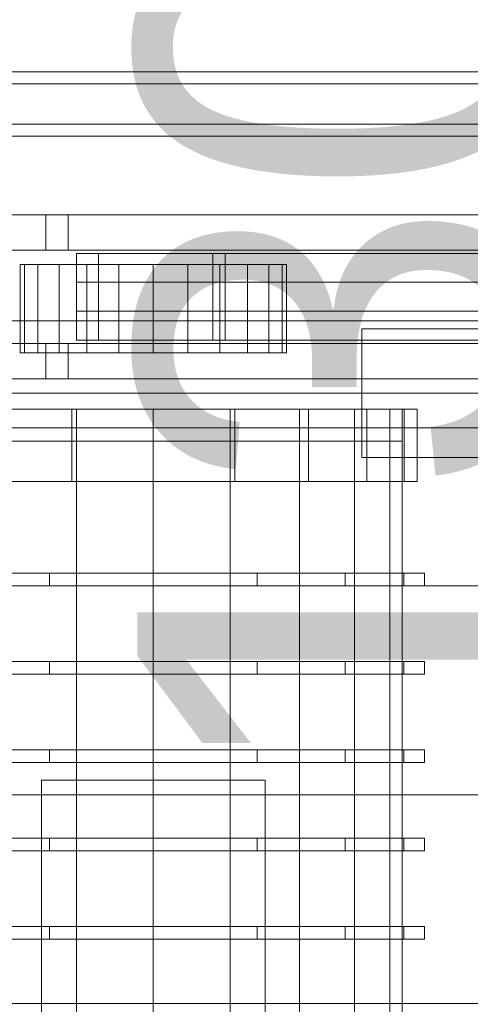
# Model space of a CAD drawing. Header units: millimetres. Extents: x -3490 to 61924, y -72580 to 6847.
# Tile 451 of 656: x 8685 to 8966, y -18130 to -17518. Entities that reach past the tile are written whole.
import ezdxf

# ---------------------------------------------------------------- set-up
doc = ezdxf.new("R2010")
doc.units = ezdxf.units.MM
for name, color, linetype, lineweight in [('COTAS_O', 1, 'Continuous', 0), ('superior_C01', 7, 'Continuous', 0), ('superior_mezcladora', 7, 'Continuous', 0)]:
    doc.layers.add(name, color=color, linetype=linetype, lineweight=lineweight)
doc.dimstyles.new('R19_100', dxfattribs={"dimtxt": 250, "dimasz": 150, "dimexe": 150, "dimexo": 80, "dimgap": 100, "dimtad": 1, "dimtih": 1, "dimtoh": 1, "dimdsep": 46, "dimcen": 0.09, "dimadec": 0, "dimazin": 0, "dimtfac": 1, "dimtdec": 4, "dimtofl": 0, "dimtmove": 0, "dimatfit": 3, "dimfxl": 1, "dimtolj": 1, "dimtzin": 0, "dimarcsym": 0})

# ---------------------------------------------------------------- blocks, each defined once
blk = doc.blocks.new('DIM_R29_45')
at = {"layer": 'COTAS_O'}
for p, q in [((9108.38, -17350), (9063.38, -17500)), ((9808.38, -17350), (9108.38, -17350)), ((9108.38, -18650), (9108.38, -17350)), ((9108.38, -17350), (9153.38, -17500)), ((9108.38, -18650), (9063.38, -18500)), ((9108.38, -18650), (9153.38, -18500)), ((9808.38, -18650), (9108.38, -18650))]:
    blk.add_line(p, q, dxfattribs=at)
blk.add_text('1300 O', height=250, rotation=90, dxfattribs=at).set_placement((9008.38, -18000))

msp = doc.modelspace()

# ---------------------------------------------------------------- linework, layer by layer
at = {"layer": 'superior_C01'}
for p, q in [((9528.163, -17550), (8372.601, -17550)), ((8383.386, -17550), (9538.948, -17550)), ((9605.003, -17550), (8449.442, -17550)), ((8462.923, -17550), (9618.484, -17550)), ((9526.231, -17557.5), (8448.858, -17557.5)), ((8463.506, -17557.5), (9540.879, -17557.5)), ((8448.858, -17582.5), (9526.231, -17582.5)), ((8463.506, -17582.5), (9540.879, -17582.5)), ((8372.601, -17590), (9528.163, -17590)), ((8383.386, -17590), (9538.948, -17590)), ((8449.442, -17590), (9605.003, -17590)), ((8462.923, -17590), (9618.484, -17590)), ((1103.221, -17750), (10242.208, -17750)), ((10243.564, -17750), (1104.577, -17750)), ((8578.496, -17771.702), (9012.039, -17771.702)), ((9013.647, -17771.702), (8580.104, -17771.702)), ((8596.941, -17870), (9030.483, -17870)), ((9032.091, -17870), (8598.549, -17870)), ((8596.941, -18000), (9030.483, -18000)), ((9032.091, -18000), (8598.549, -18000)), ((8596.941, -18130), (9030.483, -18130)), ((9032.091, -18130), (8598.549, -18130))]:
    msp.add_line(p, q, dxfattribs=at)
at = {"layer": 'superior_mezcladora'}
for p, q in [((9231.867, -17639), (8671.867, -17639)), ((8684.896, -17639), (9244.896, -17639)), ((8701.409, -17639), (8715.354, -17639)), ((8701.409, -17661), (8701.409, -17639)), ((9501.409, -17639), (8701.409, -17639)), ((8715.354, -17639), (8715.354, -17661)), ((8715.354, -17639), (9515.354, -17639)), ((8671.867, -17661), (9231.867, -17661)), ((8684.896, -17661), (9244.896, -17661)), ((8715.354, -17661), (8701.409, -17661)), ((8701.409, -17661), (9501.409, -17661)), ((8715.354, -17661), (9515.354, -17661)), ((8720.635, -17663), (8734.288, -17663)), ((8720.635, -17681), (8720.635, -17663)), ((9267.883, -17663), (8720.635, -17663)), ((8734.288, -17663), (8734.288, -17681)), ((8734.288, -17663), (9281.535, -17663)), ((8805.41, -17681), (8805.41, -17663)), ((8805.41, -17663), (8813.193, -17663)), ((9458.162, -17663), (8805.41, -17663)), ((8813.193, -17663), (8813.193, -17681)), ((9465.946, -17663), (8813.193, -17663)), ((8688.21, -17670), (8685.381, -17670)), ((8685.381, -17725), (8685.381, -17670)), ((8696.501, -17670), (8688.21, -17670)), ((8688.21, -17725), (8688.21, -17670)), ((8709.692, -17670), (8696.501, -17670)), ((8696.501, -17725), (8696.501, -17670)), ((8726.881, -17670), (8709.692, -17670)), ((8709.692, -17725), (8709.692, -17670)), ((8746.9, -17670), (8726.881, -17670)), ((8726.881, -17725), (8726.881, -17670)), ((8768.381, -17670), (8746.9, -17670)), ((8746.9, -17725), (8746.9, -17670)), ((8789.863, -17670), (8768.381, -17670)), ((8768.381, -17725), (8768.381, -17670)), ((8809.881, -17670), (8789.863, -17670)), ((8789.863, -17725), (8789.863, -17670)), ((8827.071, -17670), (8809.881, -17670)), ((8809.881, -17725), (8809.881, -17670)), ((8840.262, -17670), (8827.071, -17670)), ((8827.071, -17725), (8827.071, -17670)), ((8848.553, -17670), (8840.262, -17670)), ((8840.262, -17725), (8840.262, -17670)), ((8851.381, -17670), (8848.553, -17670)), ((8848.553, -17725), (8848.553, -17670)), ((8851.381, -17670), (8851.381, -17725)), ((8720.635, -17681), (8734.288, -17681)), ((8720.635, -17699), (8720.635, -17681)), ((9267.883, -17681), (8720.635, -17681)), ((8734.288, -17681), (8734.288, -17699)), ((8734.288, -17681), (9281.535, -17681)), ((8805.41, -17699), (8805.41, -17681)), ((8805.41, -17681), (8813.193, -17681)), ((9458.162, -17681), (8805.41, -17681)), ((8813.193, -17681), (8813.193, -17699)), ((9465.946, -17681), (8813.193, -17681)), ((8720.635, -17699), (8734.288, -17699)), ((8720.635, -17717), (8720.635, -17699)), ((9267.883, -17699), (8720.635, -17699)), ((8734.288, -17699), (8734.288, -17717)), ((8734.288, -17699), (9281.535, -17699)), ((8805.41, -17717), (8805.41, -17699)), ((8805.41, -17699), (8813.193, -17699)), ((9458.162, -17699), (8805.41, -17699)), ((8813.193, -17699), (8813.193, -17717)), ((9465.946, -17699), (8813.193, -17699)), ((8558.381, -17705), (8978.381, -17705)), ((8898.381, -17790), (8898.381, -17710)), ((8898.381, -17710), (8978.381, -17710)), ((9231.867, -17719), (8671.867, -17719)), ((8684.896, -17719), (9244.896, -17719)), ((8701.409, -17719), (8715.354, -17719)), ((8701.409, -17741), (8701.409, -17719)), ((9501.409, -17719), (8701.409, -17719)), ((8715.354, -17719), (8715.354, -17741)), ((8715.354, -17719), (9515.354, -17719)), ((8734.288, -17717), (8720.635, -17717)), ((8720.635, -17717), (9267.883, -17717)), ((8734.288, -17717), (9281.535, -17717)), ((8813.193, -17717), (8805.41, -17717)), ((8805.41, -17717), (9458.162, -17717)), ((9465.946, -17717), (8813.193, -17717)), ((8688.21, -17725), (8685.381, -17725)), ((8696.501, -17725), (8688.21, -17725)), ((8709.692, -17725), (8696.501, -17725)), ((8726.881, -17725), (8709.692, -17725)), ((8746.9, -17725), (8726.881, -17725)), ((8768.381, -17725), (8746.9, -17725)), ((8789.863, -17725), (8768.381, -17725)), ((8809.881, -17725), (8789.863, -17725)), ((8827.071, -17725), (8809.881, -17725)), ((8840.262, -17725), (8827.071, -17725)), ((8848.553, -17725), (8840.262, -17725)), ((8848.553, -17725), (8851.381, -17725)), ((8671.867, -17741), (9231.867, -17741)), ((8684.896, -17741), (9244.896, -17741)), ((8715.354, -17741), (8701.409, -17741)), ((8701.409, -17741), (9501.409, -17741)), ((8715.354, -17741), (9515.354, -17741)), ((8717.61, -17760), (8671.808, -17760)), ((8720.484, -17760), (8677.275, -17760)), ((8768.381, -17760), (8717.61, -17760)), ((8717.61, -17805), (8717.61, -17760)), ((8768.381, -17760), (8720.484, -17760)), ((8720.484, -18420), (8720.484, -17760)), ((8816.279, -17760), (8768.381, -17760)), ((8768.381, -18420), (8768.381, -17760)), ((8819.153, -17760), (8768.381, -17760)), ((8768.381, -17805), (8768.381, -17760)), ((8859.488, -17760), (8816.279, -17760)), ((8816.279, -18420), (8816.279, -17760)), ((8864.955, -17760), (8819.153, -17760)), ((8819.153, -17805), (8819.153, -17760)), ((8893.779, -17760), (8859.488, -17760)), ((8859.488, -18420), (8859.488, -17760)), ((8901.303, -17760), (8864.955, -17760)), ((8864.955, -17805), (8864.955, -17760)), ((8915.795, -17760), (8893.779, -17760)), ((8893.779, -18420), (8893.779, -17760)), ((8924.64, -17760), (8901.303, -17760)), ((8901.303, -17805), (8901.303, -17760)), ((8923.381, -17760), (8915.795, -17760)), ((8915.795, -18420), (8915.795, -17760)), ((8923.381, -17760), (8923.381, -18420)), ((8932.681, -17760), (8924.64, -17760)), ((8924.64, -17805), (8924.64, -17760)), ((8932.681, -17760), (8932.681, -17805)), ((8613.381, -17780), (8923.381, -17780)), ((8923.381, -17780), (8923.381, -18400)), ((8978.381, -17790), (8898.381, -17790)), ((8717.61, -17805), (8671.808, -17805)), ((8768.381, -17805), (8717.61, -17805)), ((8819.153, -17805), (8768.381, -17805)), ((8864.955, -17805), (8819.153, -17805)), ((8901.303, -17805), (8864.955, -17805)), ((8924.64, -17805), (8901.303, -17805)), ((8924.64, -17805), (8932.681, -17805)), ((8703.727, -17862), (8648.916, -17862)), ((8768.381, -17862), (8703.727, -17862)), ((8703.727, -17870), (8703.727, -17862)), ((8833.036, -17862), (8768.381, -17862)), ((8768.381, -17870), (8768.381, -17862)), ((8887.847, -17862), (8833.036, -17862)), ((8833.036, -17870), (8833.036, -17862)), ((8924.471, -17862), (8887.847, -17862)), ((8887.847, -17870), (8887.847, -17862)), ((8937.331, -17862), (8924.471, -17862)), ((8924.471, -17870), (8924.471, -17862)), ((8937.331, -17862), (8937.331, -17870)), ((8703.727, -17870), (8648.916, -17870)), ((8768.381, -17870), (8703.727, -17870)), ((8833.036, -17870), (8768.381, -17870)), ((8887.847, -17870), (8833.036, -17870)), ((8924.471, -17870), (8887.847, -17870)), ((8924.471, -17870), (8937.331, -17870)), ((8703.727, -17917), (8648.916, -17917)), ((8768.381, -17917), (8703.727, -17917)), ((8703.727, -17925), (8703.727, -17917)), ((8833.036, -17917), (8768.381, -17917)), ((8768.381, -17925), (8768.381, -17917)), ((8887.847, -17917), (8833.036, -17917)), ((8833.036, -17925), (8833.036, -17917)), ((8924.471, -17917), (8887.847, -17917)), ((8887.847, -17925), (8887.847, -17917)), ((8937.331, -17917), (8924.471, -17917)), ((8924.471, -17925), (8924.471, -17917)), ((8937.331, -17917), (8937.331, -17925)), ((8703.727, -17925), (8648.916, -17925)), ((8768.381, -17925), (8703.727, -17925)), ((8833.036, -17925), (8768.381, -17925)), ((8887.847, -17925), (8833.036, -17925)), ((8924.471, -17925), (8887.847, -17925)), ((8924.471, -17925), (8937.331, -17925)), ((8703.727, -17972), (8648.916, -17972)), ((8768.381, -17972), (8703.727, -17972)), ((8703.727, -17980), (8703.727, -17972)), ((8833.036, -17972), (8768.381, -17972)), ((8768.381, -17980), (8768.381, -17972)), ((8887.847, -17972), (8833.036, -17972)), ((8833.036, -17980), (8833.036, -17972)), ((8924.471, -17972), (8887.847, -17972)), ((8887.847, -17980), (8887.847, -17972)), ((8937.331, -17972), (8924.471, -17972)), ((8924.471, -17980), (8924.471, -17972)), ((8937.331, -17972), (8937.331, -17980)), ((8703.727, -17980), (8648.916, -17980)), ((8768.381, -17980), (8703.727, -17980)), ((8833.036, -17980), (8768.381, -17980)), ((8887.847, -17980), (8833.036, -17980)), ((8924.471, -17980), (8887.847, -17980)), ((8924.471, -17980), (8937.331, -17980)), ((8698.631, -18189), (8698.631, -17991)), ((8698.631, -17991), (8838.131, -17991)), ((8838.131, -17991), (8838.131, -18189)), ((8703.727, -18027), (8648.916, -18027)), ((8768.381, -18027), (8703.727, -18027)), ((8703.727, -18035), (8703.727, -18027)), ((8833.036, -18027), (8768.381, -18027)), ((8768.381, -18035), (8768.381, -18027)), ((8887.847, -18027), (8833.036, -18027)), ((8833.036, -18035), (8833.036, -18027)), ((8924.471, -18027), (8887.847, -18027)), ((8887.847, -18035), (8887.847, -18027)), ((8937.331, -18027), (8924.471, -18027)), ((8924.471, -18035), (8924.471, -18027)), ((8937.331, -18027), (8937.331, -18035)), ((8703.727, -18035), (8648.916, -18035)), ((8768.381, -18035), (8703.727, -18035)), ((8833.036, -18035), (8768.381, -18035)), ((8887.847, -18035), (8833.036, -18035)), ((8924.471, -18035), (8887.847, -18035)), ((8924.471, -18035), (8937.331, -18035)), ((8703.727, -18082), (8648.916, -18082)), ((8768.381, -18082), (8703.727, -18082)), ((8703.727, -18090), (8703.727, -18082)), ((8833.036, -18082), (8768.381, -18082)), ((8768.381, -18090), (8768.381, -18082)), ((8887.847, -18082), (8833.036, -18082)), ((8833.036, -18090), (8833.036, -18082)), ((8924.471, -18082), (8887.847, -18082)), ((8887.847, -18090), (8887.847, -18082)), ((8937.331, -18082), (8924.471, -18082)), ((8924.471, -18090), (8924.471, -18082)), ((8937.331, -18082), (8937.331, -18090)), ((8703.727, -18090), (8648.916, -18090)), ((8768.381, -18090), (8703.727, -18090)), ((8833.036, -18090), (8768.381, -18090)), ((8887.847, -18090), (8833.036, -18090)), ((8924.471, -18090), (8887.847, -18090)), ((8924.471, -18090), (8937.331, -18090))]:
    msp.add_line(p, q, dxfattribs=at)

# ---------------------------------------------------------------- dimensions: what is measured, and where the dimension line sits
at = {"layer": 'COTAS_O'}
dim = msp.add_aligned_dim(p1=(9808.381, -18650), p2=(9808.381, -17350), distance=700, text='<> O', dimstyle='R19_100', dxfattribs=at)
dim.commit()
dim.dimension.update_dxf_attribs({"geometry": 'DIM_R29_45', "text_midpoint": (9108.381, -18000)})

doc.saveas('drawing.dxf')
